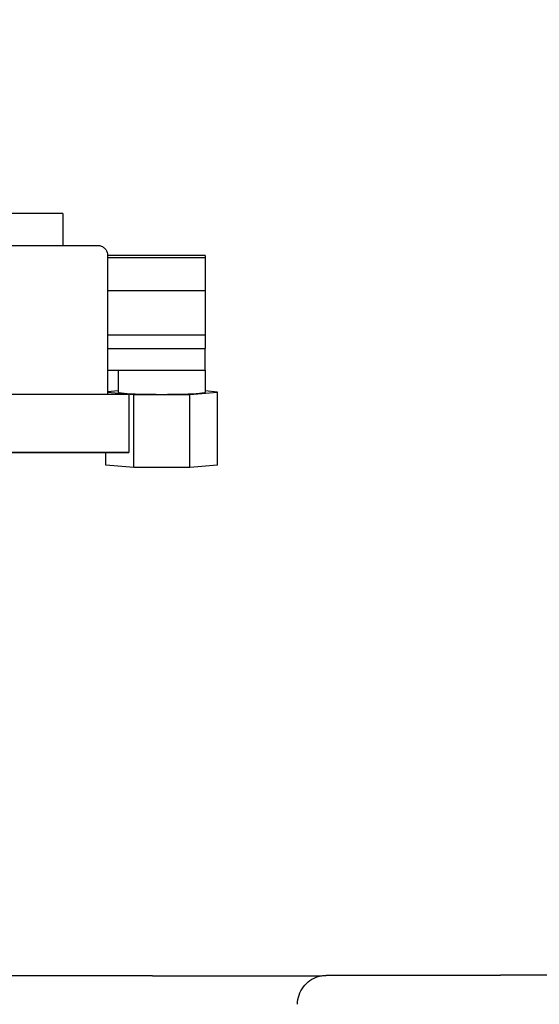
# Model space of a CAD drawing. Header units: inches. Extents: x 24 to 1128, y -94 to 748.
# Tile 458 of 546: x 435.58 to 438.94, y 507.81 to 514.18. Entities that reach past the tile are written whole.
import ezdxf

# ---------------------------------------------------------------- set-up
doc = ezdxf.new("R2010")
doc.units = ezdxf.units.IN
doc.header["$LTSCALE"] = 32
doc.header["$MEASUREMENT"] = 0
doc.layers.add('Dimension (ANSI)', color=7, linetype='Continuous', lineweight=25)
doc.layers.add('Visible (ANSI)', color=7, linetype='Continuous', lineweight=30)
doc.styles.add('Note Text (ANSI)', font='tahoma.ttf')
doc.dimstyles.new('Architectural (ANSI)', dxfattribs={"dimscale": 32, "dimtxt": 0.125, "dimasz": 0.098425, "dimexe": 0.125, "dimexo": 0.0625, "dimgap": 0.031496, "dimtad": 0, "dimtih": 1, "dimtoh": 1, "dimdec": 4, "dimrnd": 1e-08, "dimzin": 3, "dimdsep": 46, "dimlunit": 4, "dimtxsty": 'Note Text (ANSI)', "dimcen": 0.09, "dimdle": 0.393701, "dimclrd": 256, "dimclre": 256, "dimclrt": 256, "dimadec": 0, "dimazin": 3, "dimtfac": 0.96, "dimtofl": 0, "dimtmove": 0, "dimatfit": 3, "dimfxl": 1, "dimfrac": 2, "dimtolj": 1, "dimtzin": 12, "dimlwd": -1, "dimlwe": -1, "dimarcsym": 0})

# ---------------------------------------------------------------- blocks, each defined once
blk = doc.blocks.new('*D22')
at = {"layer": 'Defpoints', "color": 0, "transparency": 16777216}
for p in [(450.0118, 697.6204), (363.3887, 480.0589), (493.9153, 480.0589)]:
    blk.add_point(p, dxfattribs=at)
at = {"layer": 'Dimension (ANSI)', "transparency": 16777216}
for p, q in [((448.0118, 697.6204), (359.3887, 697.6204)), ((363.3887, 694.4708), (363.3887, 595.3727)), ((363.3887, 483.2085), (363.3887, 588.3066)), ((491.9153, 480.0589), (359.3887, 480.0589))]:
    blk.add_line(p, q, dxfattribs=at)
for points in [[(362.8638, 694.4708), (363.9136, 694.4708), (363.3887, 697.6204)], [(362.8638, 483.2085), (363.9136, 483.2085), (363.3887, 480.0589)]]:
    blk.add_solid(points, dxfattribs=at)
at = {"layer": 'Dimension (ANSI)', "transparency": 16777216, "insert": (350.2403, 594.3648), "char_height": 4, "attachment_point": 1, "style": 'Note Text (ANSI)'}
blk.add_mtext('\\A1;18\'-1 9/16"', dxfattribs=at)

msp = doc.modelspace()

# ---------------------------------------------------------------- linework, layer by layer
at = {"layer": 'Visible (ANSI)'}
for p, q in [((435.85888, 512.92961), (435.23388, 512.92961)), ((435.85888, 512.92961), (435.85888, 512.72309)), ((436.14738, 512.65992), (436.14738, 511.75756)), ((436.77988, 512.65802), (436.14738, 512.65802)), ((436.77988, 512.64315), (436.14738, 512.64315)), ((436.77988, 512.65802), (436.77988, 512.64315)), ((436.77988, 512.64315), (436.77988, 512.42993)), ((436.77988, 512.42993), (436.14738, 512.42993)), ((436.77988, 512.42993), (436.77988, 512.14327)), ((436.77988, 512.14327), (436.14738, 512.14327)), ((436.77988, 512.14327), (436.77988, 512.05663)), ((436.14738, 512.05663), (436.77988, 512.05663)), ((436.77988, 511.91684), (436.77988, 512.05663)), ((436.14738, 511.91684), (436.37999, 511.91684)), ((436.21738, 511.91684), (436.21738, 511.77401)), ((436.37999, 511.91684), (436.61728, 511.91684)), ((436.61728, 511.91684), (436.77988, 511.91684)), ((436.77988, 511.91684), (436.77988, 511.77401)), ((436.21738, 511.78121), (436.14738, 511.77493)), ((436.14738, 511.7731), (436.31792, 511.7578)), ((436.67934, 511.7578), (436.86005, 511.77401)), ((436.86005, 511.77401), (436.77988, 511.78121)), ((436.86005, 511.30165), (436.86005, 511.77401)), ((436.28638, 511.75742), (436.28638, 511.38242)), ((436.31792, 511.28543), (436.31792, 511.7578)), ((436.31792, 511.7578), (436.67934, 511.7578)), ((436.67934, 511.28543), (436.67934, 511.7578)), ((436.13721, 511.30165), (436.13721, 511.38227)), ((436.31792, 511.28543), (436.13721, 511.30165)), ((436.67934, 511.28543), (436.31792, 511.28543)), ((436.86005, 511.30165), (436.67934, 511.28543)), ((436.43911, 507.99712), (433.68388, 507.99712)), ((452.51328, 508.00004), (438.68911, 508.00004))]:
    msp.add_line(p, q, dxfattribs=at)
for centre, major_axis, ratio, start_param, end_param in [((436.49863, 511.93005), (0.28125, 0), 0.0518098, 4.2769066, 5.1478713), ((436.49863, 511.77401), (-0.28125, 0), 0.0518098, 0, 3.1415927), ((434.92738, 511.75742), (1.359, 0), 0.0002434, 6.2831852, 9.4247778)]:
    msp.add_ellipse(centre, major_axis=major_axis, ratio=ratio, start_param=start_param, end_param=end_param, dxfattribs=at)
for major_axis in [(-1.359, 0), (-1.156, 0)]:
    msp.add_ellipse((434.92738, 511.38242), major_axis=major_axis, ratio=0.0002434, dxfattribs=at)
for points, knots in [([(433.70738, 512.65992), (433.70738, 512.66673), (433.70852, 512.67363), (433.71284, 512.68641), (433.71604, 512.69248), (433.72409, 512.70317), (433.72903, 512.70792), (433.74004, 512.71553), (433.74623, 512.71849), (433.75577, 512.72129), (433.75902, 512.72197), (433.76299, 512.72249), (433.76382, 512.72258), (433.76512, 512.7227), (433.76563, 512.72274), (433.76658, 512.72281), (433.76701, 512.72283), (433.76767, 512.72286), (433.76791, 512.72287), (433.76845, 512.72289), (433.76866, 512.7229), (433.76923, 512.72291), (433.76942, 512.72291), (433.7701, 512.72292), (433.77036, 512.72293), (433.77179, 512.72294), (433.77332, 512.72294), (433.78237, 512.72296), (433.79541, 512.72298), (433.84881, 512.72303), (433.90363, 512.72305), (434.04447, 512.7231), (434.13159, 512.72313), (434.32762, 512.72316), (434.43899, 512.72318), (434.67173, 512.7232), (434.796, 512.7232), (435.04178, 512.7232), (435.16634, 512.7232), (435.40021, 512.72318), (435.51242, 512.72316), (435.71063, 512.72313), (435.7991, 512.72311), (435.94154, 512.72306), (435.99729, 512.72303), (436.051, 512.72299), (436.06418, 512.72297), (436.07687, 512.72295), (436.07993, 512.72295), (436.08294, 512.72293), (436.08366, 512.72293), (436.08457, 512.72292), (436.0848, 512.72292), (436.08548, 512.72291), (436.08569, 512.72291), (436.08634, 512.72289), (436.08653, 512.72288), (436.08712, 512.72286), (436.08757, 512.72284), (436.08849, 512.72279), (436.0888, 512.72277), (436.08966, 512.7227), (436.09023, 512.72265), (436.09156, 512.72251), (436.09232, 512.72242), (436.09448, 512.72212), (436.09588, 512.72188), (436.10036, 512.72094), (436.10342, 512.72006), (436.11189, 512.7169), (436.11716, 512.71404), (436.12725, 512.70656), (436.13204, 512.70167), (436.13974, 512.69074), (436.14274, 512.68457), (436.14646, 512.67228), (436.14738, 512.66607), (436.14738, 512.65992)], [0, 0, 0, 0, 0.0518946, 0.0518946, 0.1028512, 0.1028512, 0.153841, 0.153841, 0.2048211, 0.2048211, 0.2296678, 0.2296678, 0.2363502, 0.2363502, 0.2409293, 0.2409293, 0.2463579, 0.2463579, 0.2516379, 0.2516379, 0.2603342, 0.2603342, 0.2799588, 0.2799588, 0.3387531, 0.3387531, 0.5151579, 0.5151579, 1.0463522, 1.0463522, 2.0010157, 2.0010157, 2.9372114, 2.9372114, 3.8737059, 3.8737059, 4.8101436, 4.8101436, 5.7465719, 5.7465719, 6.6830001, 6.6830001, 7.6194381, 7.6194381, 8.5559138, 8.5559138, 9.0123664, 9.0123664, 9.2328184, 9.2328184, 9.3377424, 9.3377424, 9.3882282, 9.3882282, 9.4071774, 9.4071774, 9.4135069, 9.4135069, 9.4211249, 9.4211249, 9.4244373, 9.4244373, 9.4293895, 9.4293895, 9.4354624, 9.4354624, 9.4463995, 9.4463995, 9.4705174, 9.4705174, 9.5153253, 9.5153253, 9.5662091, 9.5662091, 9.6171924, 9.6171924, 9.6640474, 9.6640474, 9.6640474, 9.6640474]), ([(436.43911, 507.99712), (436.56071, 507.99712), (436.68388, 507.99713), (436.91221, 507.99715), (437.0205, 507.99716), (437.21131, 507.9972), (437.29619, 507.99722), (437.43213, 507.99726), (437.48489, 507.99729), (437.52416, 507.99732), (437.52934, 507.99733), (437.53398, 507.99733)], [0, 0, 0, 0, 0.9265843, 0.9265843, 1.8364269, 1.8364269, 2.7468396, 2.7468396, 3.6571121, 3.6571121, 3.8116911, 3.8116911, 3.8116911, 3.8116911]), ([(437.37661, 507.81227), (437.37661, 507.83254), (437.37998, 507.85307), (437.39284, 507.89113), (437.40236, 507.90918), (437.42632, 507.94098), (437.44105, 507.95513), (437.4738, 507.97779), (437.49224, 507.98659), (437.52079, 507.99496), (437.5305, 507.99699), (437.54436, 507.99877), (437.54861, 507.99917), (437.55354, 507.99948), (437.55455, 507.99953), (437.55608, 507.9996), (437.55667, 507.99962), (437.55796, 507.99967), (437.5586, 507.99969), (437.55967, 507.99972), (437.56009, 507.99973), (437.56076, 507.99974), (437.56102, 507.99975), (437.56191, 507.99976), (437.56227, 507.99976), (437.56357, 507.99978), (437.56411, 507.99978), (437.56699, 507.99979), (437.57005, 507.9998), (437.58809, 507.99983), (437.6141, 507.99985), (437.69845, 507.9999), (437.76444, 507.99993), (437.92344, 507.99997), (438.01803, 507.99999), (438.22437, 508.00002), (438.33868, 508.00003), (438.53215, 508.00004), (438.61084, 508.00004), (438.68911, 508.00004)], [0, 0, 0, 0, 0.1544443, 0.1544443, 0.3060985, 0.3060985, 0.4578527, 0.4578527, 0.6096007, 0.6096007, 0.6846106, 0.6846106, 0.7165031, 0.7165031, 0.7249292, 0.7249292, 0.7306566, 0.7306566, 0.7392859, 0.7392859, 0.7487004, 0.7487004, 0.7577423, 0.7577423, 0.7848833, 0.7848833, 0.8661744, 0.8661744, 1.1101306, 1.1101306, 1.8476146, 1.8476146, 2.7708441, 2.7708441, 3.6815009, 3.6815009, 4.5921729, 4.5921729, 5.1885628, 5.1885628, 5.1885628, 5.1885628])]:
    msp.add_open_spline(points, degree=3, knots=knots, dxfattribs=at)

# ---------------------------------------------------------------- dimensions: what is measured, and where the dimension line sits
at = {"layer": 'Dimension (ANSI)'}
dim = msp.add_linear_dim(base=(363.38871, 480.05891), p1=(450.01179, 697.62041), p2=(493.91529, 480.05891), angle=270, dimstyle='Architectural (ANSI)', override={"dimgap": 0.031496, "dimdec": 4, "dimlfac": 1, "dimtol": 0, "dimlim": 0, "dimtp": 0, "dimtm": 0, "dimtdec": 2, "dimatfit": 1}, dxfattribs=at)
dim.commit()
dim.dimension.update_dxf_attribs({"geometry": '*D22', "text_midpoint": (363.38871, 591.83966), "dimtype": 160})

doc.saveas('drawing.dxf')
